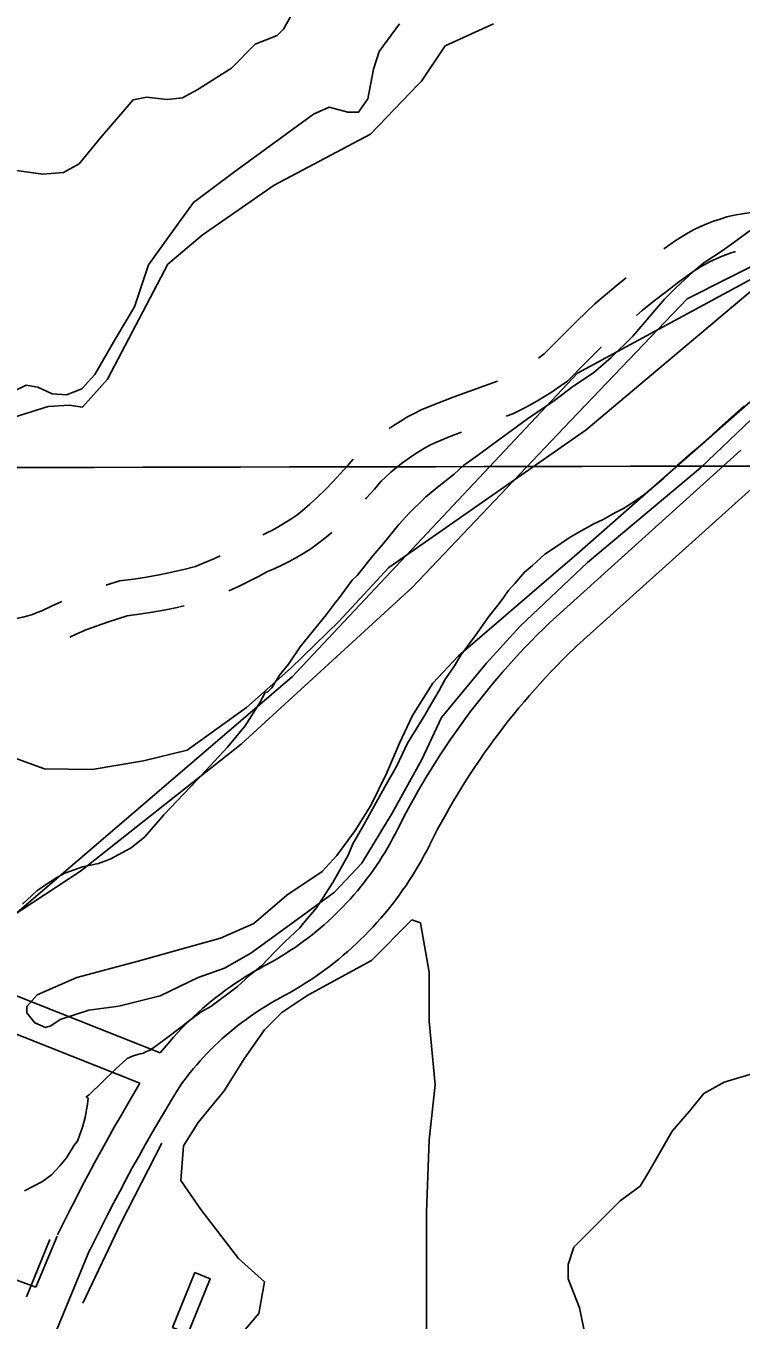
# Model space of a CAD drawing. Extents: x 3329297 to 3367176, y 649250 to 674653.
# Drawn here: x 3351934 to 3352536, y 660007 to 661097 of the extents above; entities that cross this region are included whole.
import ezdxf

# ---------------------------------------------------------------- set-up
doc = ezdxf.new("R2010")
doc.units = 0
for name, color, linetype in [('V-BLDG-OTLN', 7, 'Continuous'), ('V-GRID-MAJR', 7, 'Continuous'), ('V-ROAD-CNTR', 7, 'Continuous'), ('V-SITE-OTLN', 7, 'Continuous'), ('V-SITE-VEGE', 7, 'Continuous'), ('V-TOPO-BNDY', 7, 'Continuous'), ('V-TOPO-SHOR', 7, 'Continuous')]:
    doc.layers.add(name, color=color, linetype=linetype)

msp = doc.modelspace()

# ---------------------------------------------------------------- linework, layer by layer
at = {"layer": 'V-BLDG-OTLN'}
msp.add_lwpolyline([(3352057.114848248, 660001.1969708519), (3352076.140810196, 660047.434878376), (3352089.087784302, 660042.10788903), (3352070.0608223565, 659995.8689815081)], close=True, dxfattribs=at)
at = {"layer": 'V-GRID-MAJR'}
msp.add_spline([(3333421.13, 660693.428), (3338679.904, 660701.46), (3343938.678, 660710.256), (3349197.451, 660719.817), (3354456.222, 660730.142), (3359714.992, 660741.233), (3364973.7600000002, 660753.089), (3364973.761, 660753.089)], degree=3, dxfattribs=at)
at = {"layer": 'V-ROAD-CNTR'}
msp.add_line((3352063.0019214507, 660607.8278346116), (3352066.995240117, 660608.7465009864), dxfattribs=at)
for points in [[(3352471.0581792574, 660909.2223242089), (3352476.630449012, 660913.2968013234), (3352481.440653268, 660916.5978574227), (3352486.4285629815, 660919.7477080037), (3352491.531535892, 660922.7022938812), (3352496.743609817, 660925.4623440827), (3352502.05851089, 660928.0178407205), (3352507.4638109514, 660930.3687418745), (3352512.9580721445, 660932.5103281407), (3352518.5212416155, 660934.4341652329), (3352524.1494230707, 660936.144680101), (3352530.3977492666, 660937.7810884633), (3352539.002891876, 660939.0004757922), (3352546.5380029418, 660940.2599825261), (3352554.0452178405, 660941.7076390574), (3352561.515687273, 660943.3401950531), (3352563.4035273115, 660943.8023995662)], [(3352447.9596309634, 660853.2635131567), (3352452.8747832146, 660857.3272407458), (3352462.992585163, 660865.4415370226), (3352473.23344853, 660873.4073084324), (3352483.5925150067, 660881.2230604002), (3352493.975550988, 660888.8151986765), (3352497.9433467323, 660891.5381425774), (3352501.9594370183, 660894.0742919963), (3352506.0724641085, 660896.4557061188), (3352510.2683901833, 660898.6776559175), (3352514.54548911, 660900.7341592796), (3352518.8981890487, 660902.6272581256), (3352523.3119278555, 660904.3476718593), (3352527.788758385, 660905.8958347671), (3352531.3600918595, 660906.9812331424)], [(3352365.6700198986, 660817.5410113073), (3352365.8590369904, 660817.6693055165), (3352370.364793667, 660820.9234190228), (3352383.7718392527, 660834.416256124), (3352398.226849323, 660848.689999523), (3352413.1105302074, 660863.1124177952), (3352423.593546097, 660872.0438261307), (3352433.9312167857, 660880.5907592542), (3352439.317783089, 660884.9106891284)], [(3352338.1803051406, 660768.5384502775), (3352343.822068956, 660770.4727322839), (3352351.147565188, 660774.0240306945), (3352357.752305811, 660777.4676732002), (3352364.248727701, 660781.0976830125), (3352370.638321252, 660784.9152979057), (3352376.9126433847, 660788.9141297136), (3352383.06896301, 660793.0926944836), (3352389.917206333, 660798.0385809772), (3352404.9521607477, 660813.169743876), (3352418.3773588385, 660826.4265891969)], [(3352239.637064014, 660758.0480302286), (3352243.12752747, 660760.4323326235), (3352248.8824184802, 660764.0897272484), (3352254.7606075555, 660767.5522517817), (3352260.7512611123, 660770.8132059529), (3352267.1901809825, 660774.0446426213), (3352280.7003809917, 660779.4424045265), (3352293.767537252, 660784.473457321), (3352306.895235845, 660789.3432629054), (3352320.080338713, 660794.047088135), (3352330.994104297, 660797.7888790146)], [(3352219.7822053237, 660698.6408711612), (3352220.7638260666, 660699.6898954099), (3352227.270600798, 660706.9931425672), (3352232.996626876, 660713.7369408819), (3352236.824881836, 660717.4304870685), (3352241.139995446, 660721.3214498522), (3352245.5842519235, 660725.06625822), (3352250.153605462, 660728.6617245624), (3352254.838115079, 660732.100588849), (3352259.6384725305, 660735.3796673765), (3352264.5455815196, 660738.4982727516), (3352269.5493924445, 660741.4457482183), (3352274.6547388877, 660744.2247940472), (3352279.5058190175, 660746.6593573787), (3352291.6556190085, 660751.5135954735), (3352300.5712841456, 660754.9462613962)], [(3352133.3295117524, 660668.5951042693), (3352136.2032005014, 660669.920002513), (3352141.548670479, 660672.6152437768), (3352146.794452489, 660675.4994594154), (3352151.9400703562, 660678.5684529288), (3352156.9695143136, 660681.815181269), (3352161.880231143, 660685.2375236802), (3352166.406903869, 660688.6347003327), (3352172.903467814, 660694.3616684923), (3352179.563437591, 660700.5214672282), (3352186.0680921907, 660706.8347801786), (3352192.4183549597, 660713.3052584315), (3352198.6081739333, 660719.9201045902), (3352204.633399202, 660726.6828574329), (3352209.281922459, 660732.1576322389)], [(3352377.8562067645, 660597.378778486), (3352536.098890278, 660739.798493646)], [(3352397.9261666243, 660575.080823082), (3352556.168850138, 660717.5005382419)], [(3352104.808243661, 660621.3244097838), (3352112.8275727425, 660625.010504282), (3352121.3639520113, 660629.1733769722), (3352129.8014006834, 660633.5311345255), (3352137.30873169, 660637.6281658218), (3352142.8447454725, 660639.947132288), (3352149.2407994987, 660642.8959974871), (3352155.5333295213, 660646.0687562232), (3352161.7095475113, 660649.4645405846), (3352167.7639296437, 660653.0755470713), (3352173.6864856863, 660656.8988187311), (3352179.465768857, 660660.9264763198), (3352185.359096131, 660665.3492996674), (3352191.318657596, 660670.6028797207)], [(3352056.2760785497, 660637.0641653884), (3352066.9177476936, 660639.5122904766), (3352076.515380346, 660641.9612307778), (3352083.8963818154, 660644.952446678), (3352091.9839143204, 660648.447130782), (3352097.468883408, 660650.9683035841)], [(3352001.4611067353, 660626.3561942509), (3352002.2126569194, 660626.6023333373), (3352012.710410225, 660629.7471960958), (3352024.720921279, 660631.3472878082), (3352035.3404762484, 660633.0176381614), (3352045.915080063, 660634.9346602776), (3352056.6136343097, 660637.1377378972)], [(3351867.5297287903, 660603.6937921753), (3351879.574841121, 660601.4636462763), (3351884.748972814, 660599.9297222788), (3351888.890578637, 660598.9051017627), (3351893.0744822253, 660598.067803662), (3351897.289818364, 660597.4233991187), (3351901.52821698, 660596.9719006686), (3351905.7855647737, 660596.7142190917), (3351910.0496185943, 660596.6504478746), (3351914.3095963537, 660596.7814180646), (3351918.56354543, 660597.1065222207), (3351922.8002043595, 660597.6239240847), (3351927.004248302, 660598.3330710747), (3351931.173217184, 660599.2337476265), (3351935.294590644, 660600.3222659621), (3351939.3620357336, 660601.5977023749), (3351943.3714569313, 660603.0603778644), (3351947.286606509, 660604.6909043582), (3351955.7738868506, 660608.7274658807), (3351964.0013110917, 660612.3852478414)], [(3351970.672453, 660582.519903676), (3351976.713896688, 660585.205833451), (3351985.208174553, 660588.7256732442), (3351993.7894977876, 660592.0287673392), (3352002.4515779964, 660595.1126291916), (3352011.1873430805, 660597.9736666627), (3352019.035589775, 660600.3248039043), (3352029.0330787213, 660601.6567121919), (3352040.3475237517, 660603.4363618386), (3352051.616919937, 660605.4793397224), (3352062.66436569, 660607.7542621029)], [(3352247.544467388, 660422.0111292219), (3352250.759460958, 660428.3381165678), (3352254.086454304, 660434.7041038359), (3352257.485447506, 660441.030091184), (3352260.955440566, 660447.318078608), (3352264.4984334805, 660453.5660661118), (3352268.1124262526, 660459.7730536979), (3352271.7964188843, 660465.938041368), (3352275.550411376, 660472.0610291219), (3352279.374403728, 660478.1400169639), (3352283.267395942, 660484.1770048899), (3352287.230388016, 660490.167992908), (3352291.2593799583, 660496.1129810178), (3352295.356371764, 660502.0109692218), (3352299.521363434, 660507.8629575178), (3352303.752354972, 660513.66694591), (3352308.0493463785, 660519.4219343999), (3352312.411337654, 660525.1279229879), (3352316.8383288, 660530.7829116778), (3352321.329319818, 660536.3879004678), (3352325.885310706, 660541.9408893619), (3352330.50330147, 660547.44187836), (3352335.18329211, 660552.8898674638), (3352339.9252826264, 660558.2838566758), (3352344.7282730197, 660563.621846), (3352349.5922632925, 660568.90683543), (3352354.51825344, 660574.13682497), (3352359.501243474, 660579.3078146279), (3352364.54323339, 660584.4218043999), (3352369.64322319, 660589.4797942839), (3352374.786212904, 660594.4647843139), (3352377.5482073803, 660597.0937790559)], [(3352274.2884139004, 660408.4211564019), (3352277.425407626, 660414.5941440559), (3352280.5944012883, 660420.656131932), (3352283.831394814, 660426.68211988), (3352287.137388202, 660432.670107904), (3352290.5103814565, 660438.620096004), (3352293.952374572, 660444.5310841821), (3352297.460367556, 660450.4020724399), (3352301.036360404, 660456.2330607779), (3352304.67835312, 660462.024049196), (3352308.3853457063, 660467.7710377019), (3352312.1583381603, 660473.4760262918), (3352315.997330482, 660479.139014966), (3352319.89832268, 660484.7570037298), (3352323.8633147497, 660490.3289925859), (3352327.8943066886, 660495.85698153), (3352331.985298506, 660501.337970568), (3352336.139290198, 660506.7699597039), (3352340.356281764, 660512.15694893), (3352344.63327321, 660517.493938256), (3352348.971264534, 660522.7829276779), (3352353.3692557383, 660528.0219171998), (3352357.8272468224, 660533.2099068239), (3352362.3432377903, 660538.3458965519), (3352366.91822864, 660543.43188638), (3352371.550219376, 660548.4648763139), (3352376.23821, 660553.4428663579), (3352380.985200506, 660558.367856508), (3352385.787190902, 660563.2398467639), (3352390.6451811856, 660568.055837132), (3352395.570171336, 660572.8288275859), (3352398.234166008, 660575.365822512)], [(3351342.324277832, 660511.8869494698), (3351770.43442161, 660341.926289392), (3352046.8428687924, 660232.3665085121)], [(3351331.254299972, 660484.0030052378), (3351759.372443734, 660314.0403451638), (3352029.8189028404, 660206.8435595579)], [(3352137.5536873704, 660307.2833586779), (3352141.554679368, 660309.505354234), (3352145.4076716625, 660311.731349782), (3352149.220664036, 660314.0223451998), (3352152.997656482, 660316.3793404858), (3352156.731649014, 660318.799335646), (3352160.4246416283, 660321.2823306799), (3352164.074634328, 660323.828325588), (3352167.6806271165, 660326.435320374), (3352171.2416199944, 660329.103315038), (3352174.757612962, 660331.8323095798), (3352178.226606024, 660334.6193040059), (3352181.645599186, 660337.4652983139), (3352185.01859244, 660340.3702925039), (3352188.3405857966, 660343.3302865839), (3352191.610579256, 660346.3482805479), (3352194.831572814, 660349.4202744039), (3352197.997566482, 660352.546268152), (3352201.110560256, 660355.726261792), (3352204.1685541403, 660358.958255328), (3352207.1715481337, 660362.2412487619), (3352210.117542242, 660365.576242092), (3352213.009536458, 660368.9622353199), (3352215.840530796, 660372.3932284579), (3352218.61352525, 660375.8742214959), (3352221.326519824, 660379.4002144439), (3352223.979514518, 660382.9732072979), (3352226.5715093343, 660386.5912000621), (3352229.102504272, 660390.25219274), (3352231.56849934, 660393.9541853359), (3352233.9734945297, 660397.7001778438), (3352236.31348985, 660401.4831702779), (3352238.5884853, 660405.308162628), (3352240.799480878, 660409.171154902), (3352242.9434765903, 660413.0701471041), (3352245.020472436, 660417.0051392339), (3352247.054468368, 660421.0221311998), (3352247.4674675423, 660421.859129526)], [(3352152.117658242, 660281.055411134), (3352156.342649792, 660283.4014064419), (3352160.637641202, 660285.8834014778), (3352164.8906326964, 660288.4383963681), (3352169.097624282, 660291.065391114), (3352173.259615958, 660293.761385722), (3352177.3766077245, 660296.530380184), (3352181.4445995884, 660299.366374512), (3352185.464591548, 660302.2733686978), (3352189.43358361, 660305.2473627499), (3352193.351575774, 660308.288356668), (3352197.21856804, 660311.3953504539), (3352201.0315604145, 660314.569344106), (3352204.7885529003, 660317.804337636), (3352208.492545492, 660321.106331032), (3352212.1385382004, 660324.4683243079), (3352215.725531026, 660327.8923174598), (3352219.2555239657, 660331.376310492), (3352222.726517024, 660334.9223033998), (3352226.1345102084, 660338.524296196), (3352229.4835035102, 660342.185288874), (3352232.767496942, 660345.90228144), (3352235.9874905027, 660349.6722739), (3352239.144484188, 660353.4992662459), (3352242.2354780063, 660357.3782584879), (3352245.2604719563, 660361.310250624), (3352248.217466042, 660365.2932426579), (3352251.105460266, 660369.3232345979), (3352253.926454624, 660373.4042264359), (3352256.6764491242, 660377.5322181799), (3352259.3554437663, 660381.704209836), (3352261.965438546, 660385.9252013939), (3352264.500433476, 660390.188192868), (3352266.96342855, 660394.4911842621), (3352269.35342377, 660398.8381755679), (3352271.670419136, 660403.2251667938), (3352273.8864147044, 660407.6041580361), (3352274.365413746, 660408.5731560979)], [(3352046.8428687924, 660232.3665085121), (3352051.829858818, 660238.4294963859), (3352054.984852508, 660242.136488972), (3352058.2048460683, 660245.7874816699), (3352061.4868395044, 660249.3814744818), (3352064.830832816, 660252.9184674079), (3352068.236826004, 660256.39746045), (3352071.7018190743, 660259.815453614), (3352075.224812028, 660263.1724468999), (3352078.805804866, 660266.4684403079), (3352082.445797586, 660269.70243384), (3352086.1387902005, 660272.8714275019), (3352089.8867827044, 660275.9764212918), (3352093.6887751, 660279.016415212), (3352097.542767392, 660281.9904092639), (3352101.447759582, 660284.894403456), (3352105.4017516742, 660287.7323977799), (3352109.4057436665, 660290.5013922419), (3352113.4567355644, 660293.1993868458), (3352117.5527273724, 660295.8263815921), (3352121.6947190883, 660298.3843764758), (3352125.881710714, 660300.86737151), (3352130.10870226, 660303.27736669), (3352134.36869374, 660305.609362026), (3352137.84368679, 660307.4403583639)], [(3352064.0808343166, 660205.364562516), (3352066.738829, 660208.9665553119), (3352069.379823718, 660212.4175484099), (3352072.0818183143, 660215.8225416), (3352074.8418127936, 660219.1815348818), (3352077.6588071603, 660222.4905282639), (3352080.532801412, 660225.749521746), (3352083.464795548, 660228.9595153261), (3352086.450789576, 660232.118509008), (3352089.490783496, 660235.2235027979), (3352092.5837773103, 660238.2754966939), (3352095.7327710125, 660241.2744906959), (3352098.929764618, 660244.218484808), (3352102.177758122, 660247.1044790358), (3352105.476751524, 660249.9354733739), (3352108.8247448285, 660252.708467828), (3352112.21873804, 660255.4224623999), (3352115.6607311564, 660258.0764570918), (3352119.1477241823, 660260.6724519), (3352122.6797171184, 660263.2064468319), (3352126.25370997, 660265.67744189), (3352129.870702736, 660268.0874370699), (3352133.530695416, 660270.434432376), (3352137.22868802, 660272.7164278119), (3352140.9656805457, 660274.933423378), (3352144.742672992, 660277.0874190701), (3352148.5646653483, 660279.179414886), (3352151.8276588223, 660280.898411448)], [(3351960.39404169, 660079.1518149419), (3351965.401031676, 660089.340794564), (3351970.503021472, 660099.5427741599), (3351975.67901112, 660109.70775383), (3351980.927000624, 660119.8357335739), (3351986.2449899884, 660129.925713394), (3351991.63397921, 660139.9806932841), (3351997.095968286, 660149.994673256), (3352002.6269572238, 660159.9696533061), (3352008.229946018, 660169.9066334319), (3352013.9019346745, 660179.8026136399), (3352019.64392319, 660189.6585939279), (3352029.8189028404, 660206.8435595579)], [(3351987.317987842, 660065.9198414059), (3351992.2789779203, 660076.0148212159), (3351997.2869679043, 660086.0268011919), (3352002.3649577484, 660096.0017812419), (3352007.514947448, 660105.9417613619), (3352012.734937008, 660115.845741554), (3352018.02392643, 660125.710721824), (3352023.3839157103, 660135.538702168), (3352028.812904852, 660145.329682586), (3352034.309893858, 660155.080663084), (3352039.8758827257, 660164.7926436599), (3352045.5118714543, 660174.464624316), (3352051.2158600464, 660184.0976050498), (3352056.9868485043, 660193.6885858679), (3352062.8358368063, 660203.254566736), (3352064.7708329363, 660206.3865604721)], [(3351664.12963422, 660137.216698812), (3351942.2050780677, 660035.231902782)], [(3351942.2050780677, 660035.2309027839), (3351959.99404249, 660078.2658167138)], [(3349953.462055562, 655115.994741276), (3350526.423909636, 656517.6629379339), (3351118.4637255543, 657956.290060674), (3351749.8534627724, 659491.3499905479), (3351987.717987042, 660066.8058396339)]]:
    msp.add_lwpolyline(points, dxfattribs=at)
at = {"layer": 'V-SITE-OTLN'}
for points in [[(3353206.865, 661113.8470000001), (3353131.091, 661091.769), (3352964.41, 661070.759), (3352876.1950000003, 661083.608), (3352797.5500000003, 661058.541), (3352757.184, 661025.461), (3352563.541, 660889.56), (3352405.794, 660756.821), (3352239.56, 660641.175), (3352197.346, 660595.504), (3352156.827, 660556.197), (3352119.598, 660523.226), (3352069.551, 660487.257), (3352032.683, 660478.236), (3351989.4560000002, 660470.908), (3351949.543, 660471.512), (3351917.782, 660483.1730000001)], [(3351869.142, 660750.593), (3351952.574, 660776.476), (3351970.16, 660777.805), (3351981.309, 660776.037), (3352002.428, 660799.671), (3352053.399, 660896.308), (3352082.0870000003, 660920.731), (3352142.788, 660963.02), (3352224.001, 661005.731), (3352264.187, 661047.6), (3352267.058, 661050.59), (3352286.973, 661080.317), (3352327.6380000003, 661098.743)]]:
    msp.add_lwpolyline(points, dxfattribs=at)
at = {"layer": 'V-SITE-VEGE'}
for points in [[(3352546.078, 660926.438), (3352530.046, 660914.7920000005), (3352520.3119999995, 660907.5780000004), (3352504.8719999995, 660897.6190000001), (3352496.268, 660890.3900000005), (3352481.3359999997, 660876.4610000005), (3352471.565, 660866.983), (3352445.0459999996, 660835.6770000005), (3352426.655, 660817.837), (3352411.7389999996, 660805.0390000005), (3352394.5769999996, 660793.4110000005), (3352379.111, 660781.7529999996), (3352356.2260000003, 660766.2460000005), (3352343.627, 660756.813), (3352325.8809999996, 660744.058), (3352316.145, 660736.8450000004), (3352302.403, 660726.861), (3352294.3680000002, 660719.621), (3352280.043, 660708.515), (3352270.29, 660700.1690000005), (3352256.497, 660686.79), (3352247.86, 660677.295), (3352234.5910000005, 660661.0750000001), (3352225.9449999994, 660651.0150000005), (3352212.6669999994, 660634.23), (3352208.6429999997, 660630.3260000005), (3352197.0799999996, 660614.649), (3352194.1989999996, 660611.2940000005), (3352186.687, 660601.216), (3352164.763, 660574.371), (3352154.9159999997, 660559.797), (3352147.41, 660550.286), (3352141.0179999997, 660539.625), (3352137.5689999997, 660536.2800000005), (3352135.2979999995, 660535.7480000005), (3352130.633, 660526.7590000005), (3352118.451, 660507.6920000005), (3352103.458, 660489.8010000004), (3352078.128, 660462.4400000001), (3352049.9349999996, 660432.858), (3352033.801, 660414.4180000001), (3352022.333, 660404.964), (3352004.6379999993, 660395.607), (3351994.9549999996, 660391.792), (3351981.325, 660389.1660000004), (3351974.489, 660386.4400000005), (3351966.5180000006, 660383.7290000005), (3351960.241, 660380.4270000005), (3351951.091, 660374.339), (3351943.079, 660368.797), (3351931.018, 660357.656)], [(3351932.454, 660116.422), (3351947.859, 660124.1140000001), (3351955.304, 660129.6640000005), (3351962.2179999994, 660137.4870000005), (3351967.9829999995, 660144.1950000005), (3351974.3719999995, 660154.854), (3351977.2539999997, 660158.209), (3351981.397, 660170.036), (3351983.783, 660177.927), (3351985.653, 660189.2240000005), (3351986.2959999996, 660194.309), (3351984.615, 660195.468), (3351986.9039999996, 660197.1310000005), (3352009.317, 660218.8750000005), (3352019.0779999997, 660227.7860000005), (3352024.2060000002, 660229.9730000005), (3352029.894, 660231.587), (3352032.732, 660232.109), (3352034.4479999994, 660233.215), (3352038.4379999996, 660234.853), (3352049.8880000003, 660243.1720000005), (3352064.777, 660254.275), (3352071.6570000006, 660259.829), (3352081.393, 660267.0440000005), (3352089.3859999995, 660271.4510000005), (3352111.722, 660288.099), (3352122.6289999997, 660298.126), (3352131.802, 660305.348), (3352143.887, 660318.187), (3352151.932, 660325.9940000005), (3352164.566, 660337.692), (3352167.4579999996, 660341.6120000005), (3352178.411, 660354.4690000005), (3352183.6269999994, 660362.3170000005), (3352192.325, 660375.7720000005), (3352205.1309999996, 660398.7940000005), (3352209.2389999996, 660408.358), (3352217.3799999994, 660422.3910000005), (3352237.176, 660458.327), (3352245.8979999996, 660473.482), (3352250.582, 660483.6060000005), (3352255.258, 660493.1600000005), (3352269.7719999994, 660516.7220000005), (3352274.427, 660525.143), (3352281.978, 660537.4860000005), (3352286.645, 660546.475), (3352294.7489999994, 660558.2430000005), (3352299.9819999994, 660567.2230000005), (3352312.1180000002, 660583.4600000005), (3352323.69, 660599.7050000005), (3352331.193, 660609.216), (3352335.8200000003, 660615.3740000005), (3352339.875, 660621.54), (3352345.628, 660627.6820000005), (3352353.7029999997, 660637.185), (3352360.58, 660642.743), (3352370.919, 660652.2130000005), (3352378.928, 660657.753), (3352392.0850000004, 660666.6130000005), (3352400.08, 660671.022), (3352411.5039999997, 660677.6430000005), (3352420.056, 660681.4770000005), (3352429.7660000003, 660686.9919999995), (3352437.1859999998, 660690.843), (3352449.193, 660698.5879999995), (3352455.4869999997, 660703.0220000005), (3352470.98, 660716.3750000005), (3352482.465, 660726.9570000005), (3352493.942, 660736.98), (3352505.409, 660746.4300000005), (3352517.4769999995, 660758.1380000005), (3352538.7149999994, 660777.0680000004)], [(3352115.306, 659995.9130000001), (3352129.912, 660012.9670000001), (3352134.782, 660039.769), (3352112.8710000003, 660059.26), (3352081.221, 660100.681), (3352064.177, 660125.046), (3352066.612, 660154.283), (3352078.786, 660173.7760000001), (3352100.697, 660200.576), (3352117.739, 660227.376), (3352134.782, 660251.741), (3352149.3880000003, 660266.36), (3352171.302, 660280.979), (3352224.861, 660310.218), (3352258.946, 660344.327), (3352266.251, 660341.89), (3352268.684, 660327.272), (3352273.555, 660300.469), (3352273.555, 660259.051), (3352278.4250000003, 660205.448), (3352273.555, 660159.155), (3352271.119, 660098.2440000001), (3352271.119, 659991.039)], [(3352405.024, 659993.476), (3352400.154, 660017.841), (3352390.415, 660042.206), (3352390.415, 660054.388), (3352395.286, 660069.006), (3352434.239, 660107.99), (3352451.282, 660120.174), (3352458.585, 660132.355), (3352478.0640000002, 660166.4670000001), (3352492.668, 660183.52), (3352504.843, 660198.139), (3352521.8850000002, 660207.885), (3352546.233, 660215.1950000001), (3352575.446, 660215.1950000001), (3352599.793, 660207.885), (3352619.269, 660205.448), (3352646.051, 660215.1950000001), (3352648.484, 660237.123), (3352638.7460000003, 660273.669), (3352641.179, 660305.344), (3352658.222, 660337.018)]]:
    msp.add_lwpolyline(points, dxfattribs=at)
at = {"layer": 'V-TOPO-BNDY'}
for p, q in [((3352490.833, 660867.204), (3352617.025, 660930.917)), ((3352392.492, 660764.419), (3352490.833, 660867.204)), ((3352259.196, 660624.309), (3352392.492, 660764.419)), ((3352115.191, 660492.23), (3352259.196, 660624.309)), ((3351979.757, 660385.291), (3352115.191, 660492.23)), ((3351875.737, 660317.2609999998), (3351979.757, 660385.291))]:
    msp.add_line(p, q, dxfattribs=at)
at = {"layer": 'V-TOPO-SHOR'}
for p, q in [((3351986.839, 660268.492), (3351962.48, 660260.529)), ((3351953.813, 660075.284), (3351934.144, 660027.1020000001))]:
    msp.add_line(p, q, dxfattribs=at)
for points in [[(3354168.669, 661503.329), (3353831.97, 661348.652), (3353456.549, 661293.7880000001), (3353120.071, 661025.357), (3352956.458, 660984.796), (3352811.937, 661028.21), (3352398.329, 660804.72), (3352158.107, 660548.9720000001), (3351922.5870000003, 660347.3420000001), (3351773.501, 660262.422), (3351609.648, 660341.179), (3351388.4620000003, 660195.0750000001), (3351138.2090000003, 660139.095), (3350988.832, 660202.622), (3350849.25, 660180.153), (3350777.167, 660110.6460000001), (3350353.542, 660077.2270000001), (3350209.41, 659916.711), (3350084.593, 659726.407), (3349868.367, 659498.466)], [(3351921.634, 660975.715), (3351948.095, 660972.283), (3351965.535, 660973.534), (3351978.524, 660980.911), (3351996.276, 661002.61), (3352024.032, 661034.759), (3352035.4250000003, 661036.858), (3352052.821, 661035.081), (3352065.717, 661036.4), (3352077.94, 661043.031), (3352107.003, 661061.527), (3352127.004, 661081.675), (3352145.294, 661088.9720000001), (3352150.6750000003, 661094.192), (3352159.235, 661109.212), (3352172.615, 661142.339), (3352178.077, 661152.861), (3352185.765, 661160.318), (3352204.17, 661175.189), (3352232.386, 661187.638), (3352261.381, 661201.589), (3352283.586, 661217.16), (3352312.753, 661242.4720000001), (3352345.927, 661282.115)], [(3352248.458, 661098.77), (3352231.4420000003, 661075.545), (3352226.67, 661060.468), (3352221.7460000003, 661035.546), (3352214.001, 661024.302), (3352204.914, 661024.439), (3352189.066, 661028.468), (3352176.1, 661022.604), (3352108.701, 660973.635), (3352074.989, 660948.3910000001), (3352058.74, 660925.912), (3352037.074, 660895.944), (3352025.1750000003, 660860.522), (3352009.627, 660834.246), (3351991.737, 660803.46), (3351980.953, 660791.506), (3351967.997, 660786.398), (3351955.8910000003, 660787.34), (3351943.855, 660792.827), (3351934.0330000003, 660794.49), (3351921.825, 660788.6140000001)], [(3351962.48, 660260.529), (3351954.824, 660255.344), (3351950.259, 660253.898), (3351941.228, 660257.822), (3351934.539, 660266.255), (3351934.619, 660271.558), (3351943.099, 660281.275), (3351976.65, 660295.917), (3352028.366, 660309.524), (3352063.362, 660319.598), (3352097.59, 660328.924), (3352125.806, 660341.3740000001), (3352153.435, 660365.194), (3352183.281, 660385.193), (3352195.606, 660398.64), (3352211.072, 660419.616), (3352224.269, 660440.6240000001), (3352237.557, 660467.693), (3352248.551, 660493.278), (3352259.507, 660516.595), (3352276.5840000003, 660543.606), (3352298.143, 660566.758), (3352397.913, 660652.355), (3352552.994, 660788.62)], [(3352545.074, 660766.017), (3352502.034, 660725.007), (3352406.898, 660645.402), (3352350.031, 660591.726), (3352321.529, 660560.344), (3352283.719, 660514.713), (3352267.275, 660479.36), (3352242.3510000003, 660434.29), (3352216.718, 660392.261), (3352193.619, 660367.613), (3352162.215, 660344.61), (3352123.156, 660316.417), (3352100.9960000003, 660303.875), (3352078.909, 660295.88), (3352046.861, 660280.458), (3352011.8880000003, 660271.9), (3351986.839, 660268.492)], [(3352048.213, 660156.415), (3352013.8680000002, 660089.5210000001), (3351981.784, 660021.835)]]:
    msp.add_lwpolyline(points, dxfattribs=at)

doc.saveas('drawing.dxf')
